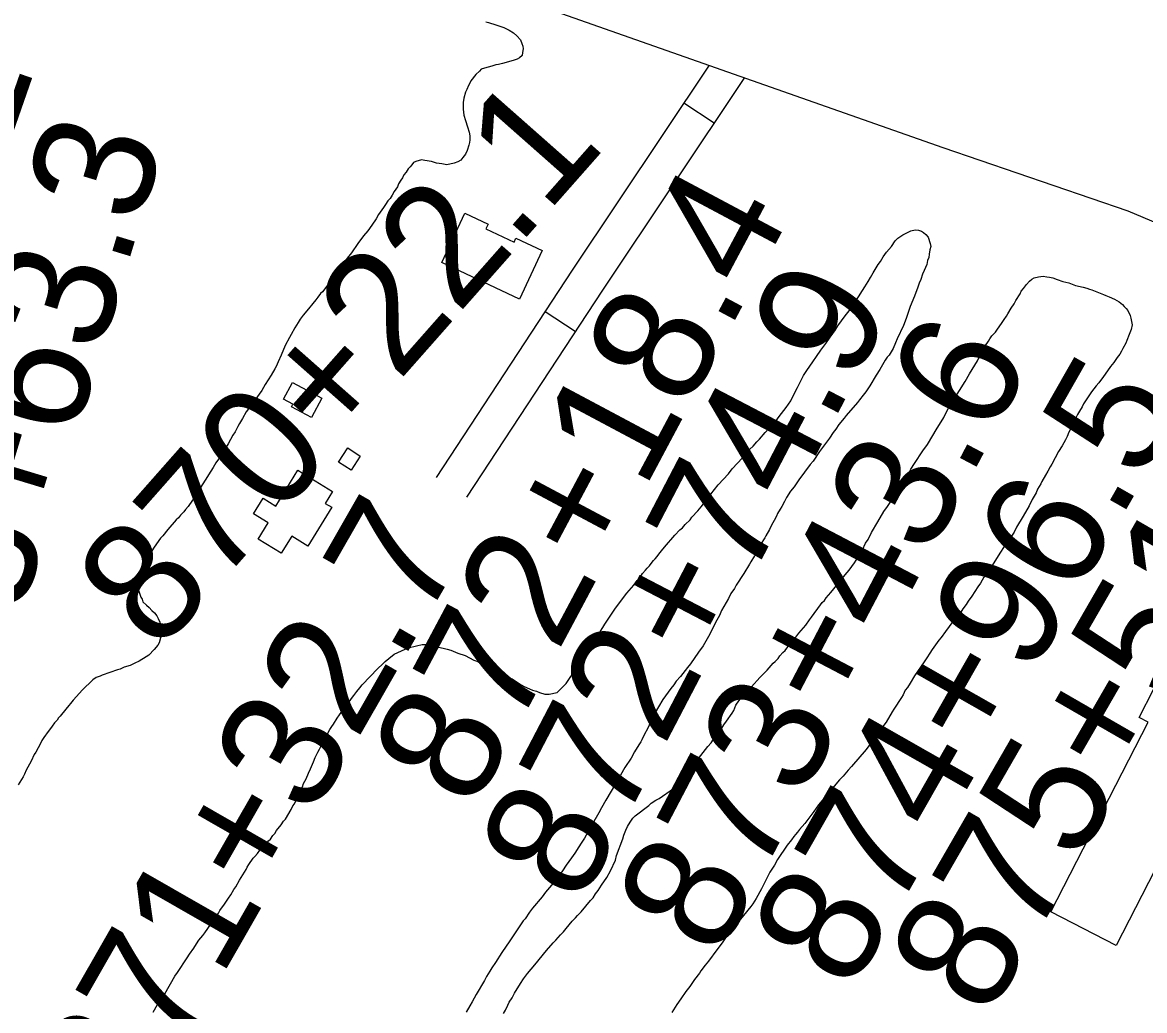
# Model space of a CAD drawing. Extents: x 3823584 to 3861785, y 301729 to 327625.
# Drawn here: x 3841424 to 3842355, y 319843 to 320663 of the extents above; entities that cross this region are included whole.
import ezdxf

# ---------------------------------------------------------------- set-up
doc = ezdxf.new("R2010")
doc.units = 0
for name, color, linetype in [('V-BLDG-OTLN', 7, 'Continuous'), ('V-ROAD-CNTR', 7, 'Continuous'), ('V-SITE-VEGE', 7, 'Continuous'), ('V-SURV-IDEN', 7, 'Continuous')]:
    doc.layers.add(name, color=color, linetype=linetype)

msp = doc.modelspace()

# ---------------------------------------------------------------- linework, layer by layer
at = {"layer": 'V-BLDG-OTLN'}
for points in [[(3841836.1, 320433.28), (3841771.65, 320463.76), (3841790.92, 320504.51), (3841810.16, 320495.41), (3841808.32, 320491.52), (3841831.68, 320480.47), (3841833.25, 320483.79), (3841855.09, 320473.46)], [(3841663.77, 320335.13), (3841647.13, 320343.95), (3841648.29, 320346.14), (3841640.56, 320350.23), (3841647.95, 320364.17), (3841672.32, 320351.25)], [(3841693.67, 320309.86), (3841704.08, 320303.06), (3841696.44, 320291.38), (3841686.04, 320298.2)], [(3841634.06, 320261.72), (3841652.43, 320291.55), (3841681.2, 320273.85), (3841675.1, 320263.94), (3841680.41, 320260.67), (3841660.63, 320228.53), (3841647.25, 320236.76), (3841638.58, 320222.67), (3841619.57, 320234.37), (3841627.83, 320247.78), (3841615.7, 320255.24), (3841623.63, 320268.14)], [(3842276.76, 319925.2), (3842357.47, 320082.57), (3842350.06, 320086.37), (3842361.94, 320109.53), (3842603.68, 319985.55), (3842586.06, 319951.2), (3842580.46, 319954.07), (3842506.52, 319809.92), (3842529.03, 319798.38), (3842520.45, 319781.66), (3842475.16, 319804.89), (3842483.56, 319821.27), (3842451.65, 319837.64), (3842525.66, 319981.95), (3842494.69, 319997.83), (3842482.35, 319973.77), (3842424.84, 320003.27), (3842437.22, 320027.41), (3842406, 320043.42), (3842331.08, 319897.34)]]:
    msp.add_lwpolyline(points, close=True, dxfattribs=at)
at = {"layer": 'V-ROAD-CNTR'}
for p, q in [((3841997.52, 320579.13), (3841972.58, 320595.8)), ((3841882.42, 320406.32), (3841857.35, 320422.79))]:
    msp.add_line(p, q, dxfattribs=at)
for points in [[(3840728.36, 321161.31), (3840934.06, 321020.27), (3841070.74, 320951.56), (3841324.7, 320860.95), (3841815.15, 320690.09), (3842187.23, 320559.07), (3842340.73, 320506.57), (3842422.38, 320471.81), (3842502.27, 320435.05), (3842589.85, 320389.24), (3842692.34, 320335.03), (3842875.96, 320239.46)], [(3841993.6, 320627.25), (3841879.92, 320457.17), (3841767.18, 320285.46)], [(3842022.81, 320616.97), (3841904.93, 320440.6), (3841792.26, 320268.99)]]:
    msp.add_lwpolyline(points, dxfattribs=at)
at = {"layer": 'V-SITE-VEGE'}
for points in [[(3841816.45, 320660.58), (3841823.08, 320658.54), (3841827.61, 320656.18), (3841831.23, 320654.1), (3841833.96, 320651.43), (3841837, 320648.15), (3841838.22, 320645.15), (3841838.85, 320643.06), (3841839.17, 320640.65), (3841838.59, 320637.65), (3841838.31, 320635.24), (3841836.23, 320633.42), (3841834.13, 320632.2), (3841831.74, 320631.27), (3841829.04, 320630.65), (3841822.15, 320628.48), (3841818.85, 320627.85), (3841816.45, 320627.53), (3841813.15, 320626.3), (3841807.16, 320624.74), (3841804.46, 320623.82), (3841802.97, 320622.3), (3841799.99, 320619.57), (3841795.83, 320614.13), (3841794.95, 320612.32), (3841793.77, 320610.5), (3841792.59, 320607.19), (3841791.41, 320604.77), (3841789.95, 320599.95), (3841789.38, 320596.34), (3841789.44, 320590.63), (3841790.08, 320585.83), (3841791.32, 320581.33), (3841793.17, 320576.24), (3841794.41, 320571.74), (3841795.04, 320568.75), (3841795.07, 320565.44), (3841794.79, 320563.04), (3841794.21, 320560.93), (3841792.75, 320556.41), (3841791.27, 320553.39), (3841789.19, 320550.66), (3841787.41, 320548.54), (3841785.02, 320547.02), (3841782.02, 320546.09), (3841776.02, 320544.54), (3841771.81, 320545.4), (3841767.3, 320545.96), (3841763.08, 320547.43), (3841757.66, 320548.28), (3841754.95, 320548.86), (3841750.16, 320547.31), (3841748.37, 320546.4), (3841746.88, 320544.58), (3841745.39, 320543.06), (3841743.9, 320541.25), (3841742.13, 320538.53), (3841740.34, 320536.41), (3841739.16, 320533.69), (3841737.68, 320531.88), (3841735.9, 320528.86), (3841735.02, 320526.44), (3841732.35, 320522.51), (3841730.58, 320519.49), (3841728.8, 320516.77), (3841727.01, 320514.65), (3841724.94, 320511.63), (3841723.46, 320509.21), (3841719.3, 320503.47), (3841717.23, 320499.84), (3841713.67, 320494.7), (3841710.41, 320489.87), (3841706.84, 320485.63), (3841702.09, 320479.27), (3841696.75, 320471.72), (3841693.19, 320467.17), (3841690.52, 320463.24), (3841688.43, 320460.82), (3841686.07, 320456.9), (3841681.91, 320451.75), (3841677.45, 320445.7), (3841676.27, 320443.89), (3841672.7, 320439.35), (3841671.21, 320437.84), (3841668.84, 320434.81), (3841667.35, 320432.69), (3841664.68, 320429.66), (3841661.11, 320425.12), (3841656.65, 320419.97), (3841654.28, 320416.65), (3841652.5, 320413.93), (3841649.83, 320409.4), (3841646.88, 320403.96), (3841645.4, 320401.54), (3841641.85, 320394.9), (3841638.62, 320386.76), (3841635.96, 320381.33), (3841634.49, 320377.41), (3841633.31, 320375.59), (3841630.35, 320370.16), (3841625.31, 320362.6)], [(3841808.32, 320663.22), (3841810.43, 320662.63), (3841816.45, 320660.58)], [(3842122.48, 320443.37), (3842125.45, 320447.91), (3842127.21, 320451.23), (3842129.59, 320455.16), (3842131.06, 320457.87), (3842133.73, 320462.1), (3842135.51, 320464.52), (3842137.88, 320468.45), (3842140.55, 320472.08), (3842144.72, 320476.93), (3842147.68, 320481.46), (3842150.06, 320483.89), (3842153.95, 320486.62), (3842160.82, 320489.99), (3842164.42, 320490.63), (3842167.13, 320490.35), (3842169.54, 320489.47), (3842171.35, 320488.58), (3842173.17, 320486.8), (3842174.99, 320484.71), (3842176.85, 320479.32), (3842177.17, 320476.92), (3842176.59, 320474.21), (3842176.02, 320470.6), (3842175.75, 320467.89), (3842174.57, 320465.17), (3842174, 320461.86), (3842171.64, 320457.04), (3842170.46, 320454.02), (3842169, 320449.5), (3842167.52, 320446.48), (3842166.65, 320443.17), (3842163.72, 320435.63), (3842160.19, 320427.18), (3842158.13, 320421.46), (3842156.97, 320417.24), (3842154.62, 320411.51), (3842149.31, 320400.35), (3842148.13, 320397.03), (3842146.07, 320392.2), (3842142.82, 320386.77), (3842141.03, 320385.25), (3842139.55, 320382.53), (3842135.11, 320374.98), (3842131.85, 320370.14), (3842126.82, 320361.38), (3842123.26, 320356.54), (3842121.18, 320353.52), (3842118.21, 320349.89), (3842116.43, 320347.47), (3842107.21, 320336.87), (3842105.43, 320334.45), (3842100.97, 320329.3), (3842098.6, 320325.38), (3842096.22, 320322.65), (3842093.25, 320318.11), (3842088.21, 320311.46), (3842084.94, 320306.92), (3842079.6, 320299.06), (3842077.22, 320296.04), (3842067.73, 320283.33), (3842063.87, 320277.59), (3842060.9, 320273.96), (3842057.64, 320268.82), (3842055.86, 320265.5), (3842053.8, 320261.27), (3842052.32, 320259.16), (3842050.24, 320255.53), (3842049.36, 320253.42), (3842047.29, 320249.79), (3842045.22, 320245.87), (3842043.45, 320242.25), (3842040.49, 320237.11), (3842039.61, 320235.3), (3842036.05, 320229.86), (3842031.03, 320220.5), (3842028.07, 320215.37), (3842026.88, 320213.56), (3842022.15, 320205.7), (3842015.92, 320196.03), (3842014.44, 320193.31), (3842011.48, 320189.08), (3842009.41, 320185.15), (3842003.79, 320175.19), (3842002.02, 320170.97), (3841998.77, 320165.23), (3841994.05, 320155.57), (3841988.43, 320145.9), (3841984.57, 320140.46), (3841978.05, 320130.79), (3841975.37, 320127.76), (3841969.73, 320120.5), (3841966.15, 320116.56), (3841964.08, 320113.54), (3841961.7, 320110.51), (3841955.17, 320101.44), (3841951.32, 320095.39), (3841948.66, 320090.56), (3841945.12, 320083.32), (3841943.05, 320078.79)], [(3842240.18, 320419.19), (3842241.07, 320421), (3842244.03, 320425.83), (3842246.4, 320429.46), (3842247.88, 320432.18), (3842251.44, 320437.62), (3842252.32, 320439.73), (3842254.1, 320442.15), (3842256.77, 320445.48), (3842259.15, 320448.2), (3842260.94, 320449.72), (3842263.04, 320450.94), (3842266.63, 320451.88), (3842270.54, 320452.21), (3842273.54, 320451.64), (3842275.65, 320451.35), (3842278.36, 320450.78), (3842281.98, 320449.61), (3842286.8, 320447.85), (3842291.62, 320446.69), (3842297.35, 320444.64), (3842303.67, 320443.19), (3842306.68, 320442.32), (3842308.79, 320441.44), (3842310.9, 320440.85), (3842316.33, 320438.8), (3842320.55, 320437.04), (3842322.36, 320436.15), (3842325.07, 320435.27), (3842329.6, 320433.21), (3842333.53, 320431.14), (3842336.25, 320428.76), (3842337.77, 320427.27), (3842339.29, 320425.48), (3842340.8, 320423.7), (3842342.64, 320419.81), (3842343.26, 320417.41), (3842344.21, 320412.01), (3842343.35, 320408.09), (3842341.88, 320403.87), (3842339.82, 320399.05), (3842338.94, 320396.64), (3842336.58, 320392.41), (3842335.4, 320389.99), (3842333.92, 320387.58), (3842331.84, 320384.85), (3842329.17, 320380.62), (3842326.19, 320377.29), (3842319.97, 320368.22), (3842317.89, 320365.8), (3842316.7, 320363.98), (3842314.32, 320361.26), (3842312.54, 320358.84), (3842310.46, 320356.42), (3842308.97, 320354), (3842303.93, 320346.44), (3842302.75, 320344.03), (3842300.68, 320340.4), (3842298.9, 320337.68), (3842296.84, 320333.16), (3842295.07, 320330.14), (3842293.3, 320325.92), (3842291.82, 320322.9), (3842290.36, 320319.28), (3842288.88, 320316.56), (3842286.22, 320311.73), (3842283.25, 320306.9), (3842277.64, 320296.33), (3842276.16, 320294.21), (3842274.39, 320290.59), (3842272.31, 320287.27), (3842269.36, 320282.13), (3842268.47, 320280.02), (3842265.81, 320275.79), (3842264.63, 320272.77), (3842261.38, 320267.04), (3842258.72, 320261.9), (3842253.99, 320253.45), (3842248.36, 320244.08), (3842246.29, 320240.16), (3842241.55, 320232.6), (3842237.69, 320227.46), (3842235.02, 320223.53), (3842226.14, 320209.33), (3842224.65, 320207.51), (3842221.39, 320202.67), (3842218.43, 320197.84)], [(3841760.36, 320146.87), (3841763.06, 320146.29), (3841765.17, 320146.01), (3841768.18, 320145.13), (3841776.32, 320143.1), (3841779.33, 320142.23), (3841785.06, 320139.88), (3841791.08, 320137.83), (3841798.33, 320133.98), (3841801.65, 320132.81), (3841804.67, 320131.04), (3841808.59, 320129.27), (3841812.51, 320127.2), (3841816.74, 320125.14), (3841820.06, 320123.36), (3841821.87, 320122.18), (3841825.8, 320120.11), (3841830.02, 320118.34), (3841836.07, 320114.19), (3841839.99, 320112.12), (3841844.52, 320110.06), (3841846.93, 320109.18), (3841850.24, 320108.31), (3841852.66, 320107.13), (3841857.18, 320105.67), (3841860.78, 320105.7), (3841867.38, 320107.26), (3841869.17, 320108.78), (3841874.83, 320114.54), (3841878.68, 320120.28), (3841880.16, 320123.3), (3841883.71, 320129.04), (3841887.86, 320135.09), (3841889.05, 320137.2), (3841891.12, 320139.92), (3841895.87, 320147.18), (3841898.84, 320151.11), (3841901.21, 320155.04), (3841902.99, 320157.46), (3841906.84, 320163.8), (3841915.73, 320177.1), (3841917.81, 320179.53), (3841920.78, 320183.76), (3841925.24, 320189.51), (3841930.89, 320196.17), (3841933.85, 320200.1), (3841935.94, 320202.22), (3841938.31, 320205.85), (3841940.69, 320208.58), (3841942.18, 320210.1), (3841943.96, 320212.21), (3841945.45, 320214.03), (3841947.23, 320216.45), (3841948.72, 320217.96), (3841950.21, 320219.78), (3841951.69, 320221.9), (3841954.07, 320224.62), (3841956.45, 320227.65), (3841965.07, 320237.64), (3841969.24, 320241.89), (3841971.32, 320243.71), (3841973.7, 320246.43), (3841977.58, 320250.37), (3841979.06, 320252.49), (3841984.12, 320257.64), (3841986.79, 320260.97), (3841994.81, 320271.56), (3842001.05, 320279.43), (3842009.38, 320288.52), (3842012.66, 320292.45), (3842025.15, 320306.09), (3842027.23, 320308.81), (3842029.91, 320311.24), (3842032.89, 320314.87), (3842035.27, 320317.29), (3842040.03, 320322.74), (3842045.08, 320328.5), (3842048.66, 320332.14), (3842050.14, 320333.95), (3842051.63, 320336.07), (3842057.27, 320343.33), (3842061.12, 320349.08), (3842064.67, 320356.32), (3842066.74, 320359.95), (3842071.76, 320369.9), (3842074.42, 320374.14), (3842079.46, 320381.39), (3842082.43, 320385.62), (3842085.99, 320391.06), (3842090.15, 320396.51), (3842093.71, 320401.65), (3842096.08, 320404.68), (3842097.56, 320407.09), (3842100.23, 320411.03), (3842106.17, 320419.49), (3842109.44, 320423.43), (3842113.3, 320428.87), (3842115.37, 320432.19), (3842117.45, 320435.22), (3842120.7, 320440.35), (3842122.48, 320443.37)], [(3841904.27, 319947.44), (3841908.72, 319953.78), (3841911.67, 319959.22), (3841915.8, 319968.27), (3841916.67, 319971.89), (3841921.95, 319985.76), (3841922.83, 319988.77), (3841924.29, 319992.99), (3841925.77, 319996.01), (3841927.84, 319999.63), (3841930.21, 320002.96), (3841932, 320004.78), (3841943.34, 320013.59), (3841945.43, 320015.41), (3841949.31, 320017.85), (3841952, 320019.38), (3841963.95, 320027.6), (3841966.03, 320029.72), (3841968.71, 320031.85), (3841970.2, 320033.36), (3841975.25, 320039.72), (3841979.71, 320045.77), (3841982.68, 320049.4), (3841984.75, 320052.42), (3841988.62, 320057.27), (3841992.48, 320062.41), (3841995.16, 320065.44), (3841999.01, 320071.48), (3842001.98, 320074.51), (3842005.54, 320080.25), (3842007.92, 320083.28), (3842012.67, 320089.93), (3842013.85, 320092.35), (3842015.61, 320096.57), (3842017.98, 320100.2), (3842020.96, 320103.53), (3842022.74, 320105.35), (3842026.91, 320110.19), (3842028.7, 320111.71), (3842035.54, 320119.58), (3842041.49, 320125.65), (3842046.55, 320131.4), (3842048.34, 320132.92), (3842050.72, 320135.35), (3842052.2, 320137.46), (3842054.58, 320140.19), (3842056.37, 320142.01), (3842058.75, 320145.03), (3842060.83, 320147.15), (3842062.91, 320149.57), (3842067.96, 320156.23), (3842073.61, 320162.89), (3842076.57, 320167.43), (3842078.36, 320169.54), (3842085.78, 320179.83), (3842087.26, 320181.65), (3842089.05, 320183.47), (3842090.53, 320185.58), (3842094.4, 320190.12), (3842096.78, 320193.15), (3842099.45, 320196.18), (3842103.32, 320201.02), (3842109.56, 320208.59), (3842114.01, 320214.64), (3842116.68, 320219.16), (3842118.75, 320222.19), (3842120.52, 320225.51), (3842123.18, 320230.94), (3842125.26, 320233.97), (3842128.21, 320239.7), (3842133.24, 320248.76), (3842138.27, 320257.22), (3842141.24, 320261.45), (3842145.39, 320267.8), (3842148.94, 320273.84), (3842154.57, 320282), (3842156.05, 320284.72), (3842159.02, 320288.96), (3842160.79, 320292.28), (3842163.75, 320297.11), (3842170.57, 320307.39), (3842174.43, 320312.83), (3842182.42, 320326.42), (3842184.5, 320329.45), (3842188.05, 320335.19), (3842192.18, 320343.64), (3842196.33, 320349.99), (3842205.81, 320365.1), (3842209.36, 320371.44), (3842215.88, 320382.01), (3842217.94, 320386.24), (3842220.9, 320391.67), (3842222.67, 320394.69), (3842225.04, 320398.32), (3842226.23, 320400.43), (3842228.01, 320402.85), (3842230.99, 320405.89), (3842232.47, 320408.3), (3842236.03, 320413.14), (3842238.1, 320416.47), (3842240.18, 320419.19)], [(3841625.31, 320362.6), (3841623.83, 320359.89), (3841622.36, 320357.47), (3841613.16, 320344.47), (3841609.59, 320339.93), (3841606.34, 320334.19), (3841603.97, 320330.26), (3841602.49, 320327.54), (3841600.42, 320323.32), (3841598.35, 320320.6), (3841594.5, 320313.35), (3841588.29, 320302.78), (3841584.43, 320297.64), (3841582.06, 320293.71), (3841578.21, 320287.66), (3841576.14, 320284.04), (3841572.88, 320279.2), (3841570.21, 320274.67), (3841568.73, 320271.95), (3841566.36, 320268.33), (3841564.88, 320266.51), (3841561.32, 320261.37), (3841559.23, 320258.95), (3841557.75, 320256.83), (3841555.07, 320254.1), (3841553.29, 320251.98), (3841551.5, 320250.16), (3841544.66, 320242.29), (3841540.5, 320237.15), (3841538.41, 320235.03), (3841533.07, 320227.76), (3841529.22, 320221.42), (3841528.04, 320219.01), (3841525.09, 320213.57), (3841522.14, 320206.63), (3841521.26, 320204.22), (3841520.1, 320200.3), (3841519.53, 320196.69), (3841519.86, 320192.79), (3841522.03, 320186.2), (3841523.25, 320184.41), (3841523.86, 320182.31), (3841526.89, 320179.63), (3841529.01, 320177.55), (3841531.14, 320175.16), (3841533.56, 320173.08), (3841535.39, 320170.69), (3841536.61, 320168.6), (3841537.84, 320165.31), (3841539.4, 320158.11), (3841539.12, 320155.7), (3841538.26, 320151.49), (3841537.39, 320148.18), (3841536.2, 320146.36), (3841533.23, 320142.73), (3841528.77, 320138.18), (3841526.68, 320136.66), (3841520.7, 320133), (3841517.11, 320131.47), (3841513.22, 320129.63), (3841508.42, 320128.09), (3841505.13, 320126.55), (3841502.73, 320125.93), (3841490.15, 320121.61), (3841488.36, 320120.69), (3841485.06, 320119.46), (3841482.38, 320117.64), (3841479.99, 320115.51), (3841475.82, 320111.27), (3841473.73, 320109.45), (3841466, 320100.66), (3841463.92, 320097.94), (3841462.43, 320096.42), (3841460.06, 320093.4), (3841455.3, 320087.65), (3841453.81, 320086.13), (3841452.62, 320084.32), (3841450.54, 320081.9), (3841448.47, 320079.17), (3841447.28, 320077.36), (3841445.2, 320074.93), (3841441.64, 320069.79), (3841440.16, 320067.38), (3841438.39, 320063.76), (3841436.91, 320061.34), (3841435.14, 320057.72), (3841433.65, 320055.6), (3841431.3, 320050.17), (3841427.16, 320042.62), (3841425.69, 320039.3), (3841424.5, 320037.19), (3841420.35, 320030.54)], [(3842218.43, 320197.84), (3842216.35, 320194.82), (3842211.31, 320186.96), (3842208.35, 320182.73), (3842206.57, 320180.01), (3842203.9, 320176.38), (3842202.12, 320173.66), (3842199.14, 320170.33), (3842197.66, 320168.21), (3842194.68, 320164.88), (3842192.61, 320161.85), (3842189.34, 320157.62), (3842185.78, 320152.78), (3842183.99, 320150.66), (3842178.36, 320142.8), (3842176.58, 320139.78), (3842173.91, 320135.85), (3842171.84, 320132.52), (3842163.83, 320121.03), (3842160.27, 320114.99), (3842157.9, 320111.36), (3842156.12, 320108.94), (3842154.35, 320105.32), (3842152.87, 320102.91), (3842146.65, 320093.23), (3842145.17, 320091.12), (3842140.13, 320082.66), (3842138.35, 320079.94), (3842135.39, 320075.71), (3842133.61, 320072.98), (3842130.64, 320068.75), (3842126.78, 320063.91), (3842123.81, 320059.97), (3842111.62, 320045.75), (3842108.64, 320042.71), (3842104.48, 320037.87), (3842101.5, 320034.84), (3842094.37, 320026.06), (3842089.91, 320020.91), (3842084.26, 320013.95), (3842080.4, 320008.51), (3842077.73, 320005.18), (3842072.68, 319998.52), (3842068.51, 319993.68), (3842066.73, 319991.26), (3842064.95, 319989.44), (3842063.76, 319987.63), (3842061.68, 319984.9), (3842058.12, 319980.66), (3842050.11, 319968.57), (3842047.75, 319964.04), (3842043.89, 319958.3), (3842036.8, 319944.42), (3842032.37, 319936.27), (3842029.71, 319932.03), (3842027.92, 319929.61), (3842021.98, 319922.35), (3842016.63, 319915.99), (3842014.25, 319912.97), (3842012.76, 319911.45), (3842009.79, 319907.82), (3842004.15, 319899.65), (3841999.7, 319893.9), (3841992.87, 319884.53), (3841990.2, 319881.2), (3841986.63, 319876.36), (3841985.45, 319874.55), (3841981.29, 319869.1), (3841977.44, 319863.36), (3841974.17, 319859.12), (3841970.02, 319853.07), (3841966.75, 319848.54), (3841962.6, 319841.89)], [(3841532.32, 319842.24), (3841535.87, 319848.59), (3841542.1, 319857.36), (3841550.38, 319871.85), (3841552.46, 319874.88), (3841560.46, 319887.27), (3841562.54, 319890.29), (3841566.1, 319895.13), (3841568.17, 319898.76), (3841570.24, 319901.78), (3841573.52, 319905.71), (3841575.3, 319907.83), (3841577.67, 319911.46), (3841579.45, 319913.88), (3841583.31, 319919.62), (3841584.79, 319921.44), (3841586.57, 319924.16), (3841587.75, 319926.28), (3841591.61, 319931.72), (3841593.09, 319934.14), (3841594.87, 319936.55), (3841596.65, 319939.27), (3841599.32, 319943.81), (3841600.8, 319945.92), (3841604.05, 319951.66), (3841609.38, 319960.42), (3841610.27, 319962.23), (3841611.75, 319964.65), (3841615.31, 319969.79), (3841616.8, 319971.3), (3841618.88, 319973.73), (3841620.96, 319976.45), (3841626.32, 319981.91), (3841628.1, 319984.03), (3841629.59, 319985.54), (3841631.67, 319988.57), (3841633.15, 319990.38), (3841634.63, 319992.8), (3841638.5, 319997.34), (3841640.57, 320000.36), (3841642.06, 320002.18), (3841646.8, 320010.03), (3841648.27, 320013.05), (3841649.46, 320014.86), (3841652.41, 320020.9), (3841653.88, 320024.82), (3841656.24, 320029.05), (3841657.12, 320031.76), (3841659.19, 320035.68), (3841661.25, 320040.21), (3841662.72, 320043.83), (3841665.38, 320049.56), (3841666.84, 320053.18), (3841668.91, 320057.71), (3841670.39, 320060.12), (3841671.86, 320063.44), (3841673.34, 320065.86), (3841678.96, 320076.43), (3841680.44, 320078.85), (3841681.92, 320080.96), (3841684.88, 320085.8), (3841686.96, 320088.52), (3841690.22, 320093.35), (3841692.6, 320096.08), (3841694.38, 320098.5), (3841696.76, 320102.13), (3841698.84, 320104.55), (3841701.21, 320107.88), (3841703.89, 320110.9), (3841705.67, 320113.63), (3841718.77, 320126.96), (3841722.64, 320130.6), (3841724.73, 320132.73), (3841727.71, 320135.46), (3841732.18, 320138.8), (3841741.46, 320143.09), (3841744.16, 320143.72), (3841745.95, 320144.64), (3841748.65, 320145.26), (3841750.75, 320145.88), (3841755.55, 320146.82), (3841760.36, 320146.87)], [(3841943.05, 320078.79), (3841938.92, 320070.94), (3841937.74, 320067.93), (3841936.86, 320066.12), (3841935.08, 320063.7), (3841931.52, 320057.96), (3841928.86, 320052.83), (3841923.53, 320044.97), (3841919.98, 320038.62), (3841914.94, 320030.16), (3841912.28, 320025.33), (3841907.85, 320017.78), (3841904.29, 320011.44), (3841901.93, 320007.51), (3841896.6, 319998.15), (3841890.1, 319986.37), (3841887.43, 319982.14), (3841885.35, 319979.12), (3841882.09, 319973.98), (3841879.43, 319970.05), (3841874.97, 319964), (3841871.71, 319959.16), (3841866.37, 319951.91), (3841862.8, 319947.36), (3841857.74, 319941.61), (3841855.08, 319937.68), (3841847.05, 319928.29), (3841844.37, 319924.96), (3841840.82, 319919.53), (3841839.33, 319917.71), (3841828.06, 319901.38), (3841821.53, 319891.71), (3841816.2, 319883.25), (3841813.23, 319879.01), (3841811.46, 319875.99), (3841808.79, 319871.76), (3841807.02, 319868.44), (3841800.21, 319856.66), (3841796.96, 319850.62), (3841794.89, 319847.3), (3841791.93, 319842.17)], [(3841822.89, 319840.94), (3841824.67, 319843.66), (3841826.43, 319847.88), (3841827.61, 319850.3), (3841829.99, 319853.92), (3841832.05, 319857.85), (3841837.09, 319866.01), (3841839.46, 319869.63), (3841842.72, 319874.17), (3841848.97, 319881.44), (3841858.48, 319893.24), (3841864.13, 319899.6), (3841866.21, 319901.72), (3841870.08, 319906.27), (3841872.76, 319908.69), (3841874.84, 319911.42), (3841879.9, 319917.47), (3841882.58, 319920.2), (3841884.36, 319922.32), (3841887.34, 319925.35), (3841895.06, 319934.73), (3841897.15, 319936.86), (3841899.23, 319940.18), (3841901.3, 319942.9), (3841904.27, 319947.44)]]:
    msp.add_lwpolyline(points, dxfattribs=at)

# ---------------------------------------------------------------- texts
at = {"layer": 'V-SURV-IDEN'}
for s, rotation, p in [('863+07.1', 70.81863, (3841249.68, 320092.41)), ('870+22.1', 48.55845, (3841536.28, 320138.4)), ('863+63.3', 73.137, (3841379.33, 320026.56)), ('872+18.4', 61.93938, (3841797.58, 320008.2)), ('872+74.9', 62.44996, (3841886.75, 319929.3)), ('873+43.6', 62.31953, (3842000.6, 319885.08)), ('874+96.5', 60.33969, (3842110.73, 319857.43)), ('875+51.2', 60.0175, (3842224.33, 319835.43)), ('871+32.7', 60.21259, (3841514.36, 319740.5))]:
    msp.add_text(s, height=100, rotation=rotation, dxfattribs=at).set_placement(p)

doc.saveas('drawing.dxf')
